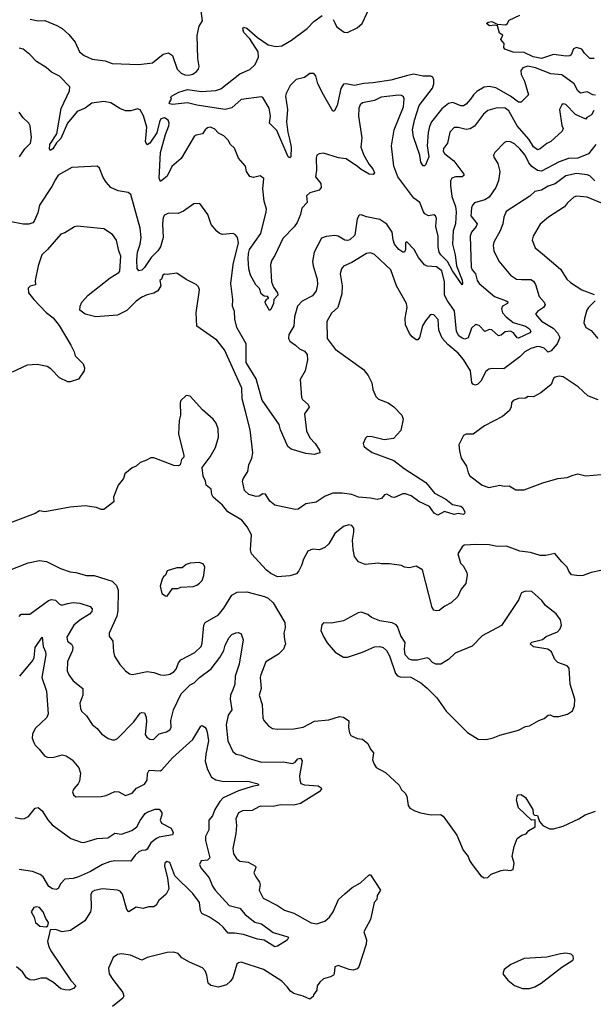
# Model space of a CAD drawing. Extents: x 2087054 to 2277909, y 548907 to 753496.
# Tile 351 of 444: x 2200129 to 2204390, y 704228 to 711543. Entities that reach past the tile are written whole.
import ezdxf

# ---------------------------------------------------------------- set-up
doc = ezdxf.new("R2010")
doc.units = 0

msp = doc.modelspace()

# ---------------------------------------------------------------- linework, layer by layer
at = {"layer": '0CON20XD'}
for points in [[(2200634.7, 711264.7), (2200668.2, 711248.2), (2200765, 711236.1), (2200815, 711218.2), (2201015, 711209.5), (2201115, 711221.9), (2201195, 711287.8), (2201235, 711296.7), (2201265, 711276.2), (2201298.6, 711175), (2201328, 711145), (2201355, 711133.6), (2201385, 711131.5), (2201415, 711139.2), (2201442.7, 711157.3), (2201456.7, 711175), (2201461.2, 711195), (2201453.1, 711255), (2201448, 711425), (2201461.2, 711495), (2201486.7, 711535), (2201474.5, 711625)], [(2202457.5, 711545), (2202469.2, 711519.2), (2202482.7, 711492.7), (2202503.7, 711473.6), (2202539.5, 711449.5), (2202565, 711446.5), (2202635, 711482.5), (2202673.3, 711515), (2202723.7, 711626.3)], [(2200205.9, 711545.9), (2200265, 711533.8), (2200316.1, 711536.1), (2200405, 711500), (2200445, 711476.2), (2200495, 711433.8), (2200540, 711375), (2200574.4, 711305), (2200607.3, 711277.3), (2200634.7, 711264.7)], [(2204405, 710982.1), (2204385, 710984.7), (2204345, 711006.5), (2204295, 710996.8), (2204275.8, 711015), (2204247.5, 711065), (2204155, 711131.8), (2204075, 711140.3), (2203960, 711185), (2203903.2, 711196.8), (2203865, 711185.4), (2203851.1, 711165), (2203853.9, 711135), (2203878.2, 711085), (2203908, 710985), (2203855, 710929.2), (2203835, 710930), (2203775, 710975.4), (2203665.2, 711035.2), (2203615, 711046.5), (2203579.1, 711040.9), (2203525, 711008.7), (2203498.9, 710985), (2203476.8, 710953.2), (2203445, 710915.6), (2203425, 710903.3), (2203405, 710902.5), (2203346.4, 710926.4), (2203315, 710919.1), (2203265, 710881.1), (2203188.7, 710785), (2203171.9, 710748.1), (2203162.6, 710705), (2203155.7, 710605.7), (2203167.5, 710525), (2203142, 710465), (2203135, 710456.2), (2203125, 710456), (2203107.8, 710485), (2203101.8, 710535), (2203053.4, 710673.4), (2203046, 710725), (2203060.3, 710795), (2203095, 710904.3), (2203194.6, 711035), (2203204.7, 711065), (2203205.9, 711095), (2203197.5, 711115), (2203183.8, 711123.8), (2203125, 711121.9), (2203055, 711137.9), (2203003.3, 711126.7), (2202885, 711094.2), (2202755, 711072.9), (2202685, 711067.6), (2202615, 711054.2), (2202555, 711066), (2202535, 711063.3), (2202515, 711031.2), (2202486.5, 710905), (2202465, 710862.5), (2202455, 710862.5), (2202385, 710984.3), (2202344.6, 711065), (2202328.9, 711125), (2202315, 711142.9), (2202285, 711143.5), (2202245, 711113.3), (2202181.7, 711098.3), (2202136.9, 711053.1), (2202107.3, 710995), (2202103.1, 710975), (2202117.3, 710875), (2202110, 710785), (2202120, 710705), (2202134.2, 710655.8), (2202144.3, 710595), (2202143.8, 710525), (2202135, 710516.2), (2202123.3, 710525), (2202039, 710719), (2201985.6, 710775), (2201991.6, 710825), (2201982.3, 710885), (2201935.5, 710965.5), (2201925, 710970.8), (2201775, 710948.6), (2201705, 710888.9), (2201655, 710875.3), (2201445, 710908.8), (2201375, 710925.8), (2201265, 710912.5), (2201245, 710917.5), (2201240, 710925), (2201257, 710953), (2201252.5, 710965), (2201257.5, 710975), (2201310, 711005), (2201375.9, 711024.1), (2201479.8, 711010.2), (2201585, 711016.6), (2201622, 711028), (2201765, 711141.5), (2201837.4, 711172.6), (2201879.2, 711210.8), (2201902, 711265), (2201899.7, 711305), (2201839.3, 711399.3), (2201795, 711448.6), (2201785.6, 711475), (2201792.5, 711487.5), (2201815, 711480), (2201895, 711409.4), (2201975, 711356), (2202035, 711342.9), (2202075, 711349.2), (2202148.5, 711391.5), (2202263.6, 711476.4), (2202315, 711529.4), (2202376.1, 711573.9)], [(2204395, 711254.7), (2204364, 711255), (2204323.3, 711295), (2204305, 711323.3), (2204265, 711336.2), (2204243.3, 711325), (2204225, 711282.5), (2204215, 711274), (2204188.1, 711271.9), (2204095, 711283.5), (2204004.6, 711255.4), (2203943.1, 711266.9), (2203875, 711298.8), (2203795, 711301.4), (2203733.3, 711323.3), (2203726.2, 711335), (2203726.7, 711365), (2203702.5, 711395), (2203717, 711427), (2203691.7, 711441.7), (2203678.3, 711498.3), (2203655, 711502.5), (2203618.3, 711498.3), (2203597.5, 711515), (2203607.5, 711525), (2203635, 711528.8), (2203675, 711510), (2203736.4, 711503.6), (2203749.3, 711510.7), (2203765, 711540), (2203845, 711576.9)], [(2204392.8, 710867.2), (2204377.1, 710835), (2204342.2, 710815), (2204335, 710802.5), (2204257.1, 710837.1), (2204185, 710912.9), (2204165, 710917.5), (2204155, 710910.8), (2204138.1, 710875), (2204155, 710756.7), (2204165.6, 710735), (2204158, 710715), (2204075, 710637.1), (2204045, 710622.9), (2203995, 710582.2), (2203975, 710575.5), (2203945, 710597.9), (2203910.6, 710655), (2203824.7, 710755), (2203763.3, 710865), (2203735, 710885.9), (2203675, 710888.2), (2203605, 710869.2), (2203575, 710840), (2203508.4, 710751.6), (2203475, 710731.1), (2203445, 710726.5), (2203385, 710742.2), (2203355, 710740.6), (2203325, 710706.7), (2203305.8, 710625), (2203277.5, 710585), (2203274.3, 710565), (2203285, 710548), (2203352.7, 710495), (2203428, 710395), (2203428, 710385), (2203415, 710374.4), (2203365, 710374.5), (2203340, 710365), (2203329.4, 710345), (2203329.8, 710309.8), (2203338.2, 710228.2), (2203365.5, 710155.5), (2203371.9, 710115), (2203365.8, 710025), (2203347.5, 709975), (2203344.2, 709875), (2203362.9, 709795), (2203373.2, 709715), (2203415, 709606.7), (2203419.2, 709585), (2203415, 709573.3), (2203345, 709676.7), (2203306.9, 709746.9), (2203257.1, 709795), (2203245.3, 709815.3), (2203238, 709855), (2203236.5, 709935), (2203220.4, 710005), (2203225.4, 710065), (2203218.6, 710085), (2203205, 710092.5), (2203165, 710086.2), (2203139.1, 710099.1), (2203127.5, 710115), (2203102, 710185), (2203057.3, 710217.3), (2202983.1, 710315), (2202938.5, 710375), (2202907.8, 710455), (2202890.4, 710605), (2202911.2, 710725), (2202980, 710895), (2202984.4, 710954.4), (2202979.1, 710969.1), (2202965, 710980), (2202943, 710983), (2202815, 710966.7), (2202765, 710943.1), (2202675.4, 710924.6), (2202659.1, 710910.9), (2202648.8, 710885), (2202646.4, 710825), (2202671.5, 710665), (2202664.1, 710595), (2202685.3, 710535.3), (2202725, 710468), (2202752, 710435), (2202763.8, 710405), (2202755, 710392), (2202725, 710395.8), (2202665, 710429.4), (2202637.5, 710452.5), (2202555, 710510), (2202497.3, 710517.3), (2202385, 710550), (2202352.7, 710547.3), (2202336.2, 710535), (2202331.9, 710515), (2202334.7, 710425.3), (2202325.5, 710375.5), (2202366, 710325), (2202368, 710295), (2202354.4, 710275.6), (2202285, 710255.8), (2202260, 710235), (2202264.2, 710185), (2202225, 710143.3), (2202215.6, 710095), (2202189.6, 710035), (2202166.7, 710003.3), (2202083.3, 709916.7), (2202025, 709792), (2202001.1, 709755), (2201992.2, 709725), (2201998.8, 709595), (2202013.8, 709555), (2202042.7, 709512.7), (2202046, 709495), (2202016, 709465), (2202014, 709435), (2201995, 709390), (2201985, 709382.5), (2201954, 709435), (2201952.9, 709447.1), (2201963.9, 709466.1), (2201980, 709475), (2201970, 709485), (2201945, 709488.8), (2201922, 709505), (2201911.2, 709545), (2201882.7, 709572.7), (2201844.4, 709645), (2201830.9, 709690.9), (2201826.5, 709765), (2201827.5, 709805), (2201836.4, 709835), (2201921.3, 709955), (2201960.6, 710115), (2201962.4, 710135), (2201944.2, 710194.2), (2201933.9, 710285), (2201943.4, 710363.4), (2201915, 710382.5), (2201865, 710370), (2201838.8, 710378.8), (2201813.3, 710415), (2201806.7, 710455), (2201753.3, 710515), (2201725, 710588.8), (2201695.5, 710615.5), (2201677, 710647), (2201645, 710679.2), (2201605, 710700.8), (2201575, 710732), (2201545, 710744), (2201525, 710740), (2201506.2, 710725), (2201485.8, 710694.2), (2201440, 710685), (2201424.2, 710675), (2201328.3, 710511.7), (2201258.9, 710451.1), (2201225, 710381.2), (2201175, 710340), (2201164.5, 710364.5), (2201174.7, 710555), (2201210.8, 710689.2), (2201237.3, 710755), (2201239.5, 710775), (2201232.9, 710795), (2201205, 710814.2), (2201178, 710805), (2201166.9, 710785), (2201146.7, 710703.3), (2201095, 710625.7), (2201075, 710612), (2201062.9, 710635), (2201074.1, 710745), (2201049.5, 710829.5), (2201025, 710873.8), (2201005, 710880), (2200953.4, 710866.6), (2200915, 710865.6), (2200872.6, 710882.6), (2200806, 710926), (2200755, 710933.8), (2200665, 710921.9), (2200615, 710884.3), (2200555, 710860), (2200484, 710775), (2200435, 710660), (2200402, 710628), (2200375, 710584.4), (2200355, 710570), (2200350.6, 710580.6), (2200354, 710615), (2200404.3, 710695.7), (2200436.8, 710883.2), (2200499.6, 711015), (2200501.1, 711045), (2200425, 711124.3), (2200365, 711152.5), (2200325, 711187.3), (2200252.9, 711232.9), (2200205, 711284.3), (2200155, 711324.4), (2200125, 711331.9)], [(2200127.8, 710525), (2200167.3, 710582.7), (2200208.9, 710625), (2200217.8, 710667.8), (2200206, 710755), (2200196.7, 710775), (2200155, 710812.5), (2200125.9, 710855.9)], [(2204408.1, 710615), (2204355, 710546), (2204275.3, 710514.7), (2204205, 710510.9), (2204135, 710486.5), (2204005, 710418.2), (2203975, 710422.6), (2203932.9, 710452.9), (2203910.2, 710480.2), (2203883.1, 710535), (2203845, 710582.7), (2203805, 710619.5), (2203775, 710635.5), (2203745, 710638.6), (2203730.3, 710629.7), (2203658.8, 710555), (2203648.8, 710535), (2203651.2, 710521.2)], [(2203651.2, 710521.2), (2203679.4, 710475), (2203695.6, 710415), (2203685.6, 710345), (2203666.5, 710295), (2203615, 710223.1), (2203585, 710205.5), (2203508.3, 710181.7), (2203491.9, 710165), (2203484.4, 710145), (2203478.8, 710085), (2203527.9, 710025), (2203519.6, 710005), (2203485.6, 709965), (2203474.5, 709935), (2203482.1, 709705), (2203489.1, 709685), (2203514.2, 709654.2), (2203526.7, 709605), (2203542.9, 709582.9), (2203655, 709485.3), (2203743.3, 709455), (2203755.6, 709445.6), (2203753.3, 709435), (2203715, 709415.5), (2203706.8, 709395), (2203716.2, 709365), (2203742.1, 709335), (2203794, 709294), (2203885, 709264.6), (2203916.4, 709245), (2203925.4, 709225), (2203918.1, 709215), (2203835, 709176.7), (2203825, 709180), (2203795.9, 709215.9), (2203775, 709229.6), (2203735.5, 709224.5), (2203705, 709199.1), (2203685, 709194.5), (2203635, 709239.1), (2203615, 709241.1), (2203585, 709226.2), (2203541.7, 709271.7), (2203515, 709276.9), (2203485, 709251.4), (2203459.9, 709180.1), (2203435, 709170), (2203415, 709176.8), (2203391.8, 709195), (2203373.4, 709225), (2203358.6, 709378.6), (2203305.6, 709455), (2203285.6, 709495), (2203285.4, 709595), (2203265, 709676.2), (2203225, 709706.6), (2203155, 709711.9), (2203135, 709722.5), (2203090.8, 709775), (2203059.2, 709835), (2203005, 709893.3), (2202994, 709885), (2202995.8, 709835), (2202986.7, 709815), (2202975, 709815.8), (2202944.4, 709835), (2202914.1, 709874.1), (2202902.2, 709907.8), (2202894.7, 709965), (2202855, 710024.4), (2202805, 710058.6), (2202705, 710077.1), (2202665, 710094), (2202650.3, 710089.7), (2202636.6, 710063.4), (2202617.2, 709942.8), (2202582.1, 709907.9), (2202565, 709902.9), (2202545, 709905.6), (2202495, 709933.3), (2202469.4, 709939.4), (2202405, 709932.5), (2202370.8, 709919.2), (2202316.5, 709815), (2202304.4, 709745), (2202307.8, 709715), (2202338.8, 709615), (2202340, 709575), (2202332.2, 709527.8), (2202305, 709492.2), (2202227.3, 709452.7), (2202193.6, 709415), (2202170.4, 709335), (2202164.6, 709265), (2202127.9, 709205), (2202124.6, 709174.6), (2202135, 709153.1), (2202178.6, 709125), (2202207.6, 709097.6), (2202245, 709080.8), (2202264, 709055), (2202266.7, 709015), (2202248.8, 708935), (2202211.2, 708868.8), (2202222.5, 708735), (2202230.3, 708720.3), (2202271.2, 708685), (2202280, 708665), (2202244, 708615), (2202259.2, 708489.2), (2202283.8, 708435), (2202323, 708393), (2202356.7, 708345), (2202357.5, 708325), (2202317.4, 708312.6), (2202255, 708319.2), (2202145, 708351.4), (2202120.6, 708370.6), (2202066, 708495), (2202057.5, 708535), (2201930.4, 708715), (2201885.3, 708875.3), (2201810.7, 708995), (2201811.8, 709135), (2201741.8, 709255), (2201727.4, 709317.4), (2201724.5, 709375), (2201708.9, 709415), (2201711.8, 709465), (2201698, 709582), (2201713.4, 709725), (2201755.4, 709885), (2201745.7, 709925), (2201730.8, 709945), (2201715, 709954.4), (2201635, 709948), (2201614.3, 709954.3), (2201592.2, 709972.2), (2201551.7, 710021.7), (2201526, 710095), (2201466.2, 710176.2), (2201422.5, 710175), (2201345, 710120.8), (2201305, 710102.5), (2201235, 710106.2), (2201205, 710090), (2201195, 710072.5), (2201189.1, 710025), (2201195.5, 709925), (2201174.5, 709855), (2201155.3, 709824.7), (2201105.5, 709775), (2201055, 709701.9), (2201035, 709682.9), (2201015, 709676), (2201000.6, 709695), (2200998.9, 709758.9), (2201003.7, 709815), (2201022.8, 709875), (2201030.5, 709925), (2201024.8, 709994.8), (2200954.4, 710245), (2200935, 710258.2), (2200861.3, 710271.3), (2200807.1, 710297.1), (2200771.2, 710335), (2200749.3, 710369.3), (2200720.7, 710440.7), (2200705, 710453.3), (2200516.1, 710443.9), (2200415, 710387.1), (2200395, 710356.2), (2200366.7, 710303.3), (2200275.5, 710164.5), (2200263.4, 710106.6), (2200236.9, 710045), (2200226.2, 710033.8), (2200197.2, 710022.8), (2200155, 710022.5), (2200052.8, 710042.8)], [(2204401.8, 710345), (2204365, 710382.3), (2204345, 710390.9), (2204265, 710401.1), (2204185, 710383.1), (2204107.2, 710322.8), (2204054.8, 710305.2), (2204005, 710277.1), (2203954.5, 710265.5), (2203918, 710232), (2203741.4, 710118.6), (2203725.6, 710075), (2203718.6, 710025), (2203697.2, 709972.8), (2203650.2, 709889.8), (2203646.2, 709865), (2203650.5, 709825), (2203687.9, 709747.9), (2203775, 709644), (2203820, 709615), (2203856.9, 709613.1), (2203925, 709611.8), (2203945, 709599.4), (2203960.4, 709575), (2203988.6, 709485), (2204025.8, 709445), (2204031.4, 709425), (2204020.8, 709405), (2203974.3, 709375), (2203961.1, 709355), (2204005, 709302), (2204091.7, 709251.7), (2204124.6, 709215), (2204140.9, 709180.9), (2204121.4, 709135), (2204076.4, 709083.6), (2204055, 709073.4), (2204025, 709101.2), (2203995, 709112.7), (2203975, 709113.8), (2203925, 709100), (2203882.2, 709075), (2203845, 709036.7), (2203725, 708948.5), (2203638.8, 708951.2), (2203614.1, 708945.9), (2203591.4, 708928.6), (2203555, 708857.5), (2203531.2, 708835), (2203515, 708828), (2203495, 708833.8), (2203487.4, 708847.4), (2203478.5, 708935), (2203425, 709018.6), (2203386.7, 709065), (2203309, 709129), (2203267.3, 709177.3), (2203243.5, 709235), (2203237.8, 709315), (2203205, 709348.8), (2203185, 709352), (2203175, 709346.2), (2203143.3, 709305), (2203121.4, 709268.6), (2203098, 709182), (2203087.5, 709165), (2203075, 709163.3), (2203045, 709186.2), (2203025, 709212), (2202994.6, 709275), (2202992.4, 709325), (2203008.2, 709405), (2203002.7, 709435), (2202927.9, 709565), (2202885.4, 709685.4), (2202765, 709797.5), (2202735, 709810), (2202705, 709804.4), (2202595, 709737.9), (2202535, 709711.1), (2202519.5, 709690.5), (2202510.5, 709655), (2202524.4, 709565), (2202522.2, 709505), (2202491.9, 709405), (2202445, 709362), (2202410.7, 709299.3), (2202413.5, 709173.5), (2202473.3, 709095), (2202683.2, 708943.2), (2202718.3, 708898.3), (2202744, 708844), (2202752.9, 708795), (2202775, 708742), (2202795, 708724.4), (2202866.9, 708696.9), (2202907.4, 708667.4), (2202968, 708605), (2202978, 708575), (2202959.5, 708490.5), (2202905, 708430), (2202835, 708420.5), (2202746, 708444), (2202710, 708445), (2202696.4, 708433.6), (2202681.2, 708395), (2202686.2, 708375), (2202705, 708356), (2202748.3, 708328.3), (2202908.4, 708268.4), (2202985, 708209.5), (2203145.6, 708105), (2203209.2, 708025), (2203295, 707979.4), (2203345, 707940), (2203405, 707929.4), (2203420.6, 707915), (2203434.2, 707885), (2203434, 707875), (2203425, 707866), (2203385, 707874.4), (2203355, 707866.7), (2203285, 707889.2), (2203235, 707861.2), (2203207.3, 707877.3), (2203173.3, 707925), (2203092.6, 707962.6), (2203036.2, 708005), (2202995, 708020.5), (2202975, 708019.5), (2202913, 707993), (2202895.7, 707995.7), (2202855, 708018), (2202838.3, 708011.7), (2202815.8, 707985), (2202785, 707977.1), (2202735, 707988.6), (2202645, 707994.6), (2202595, 708014.7), (2202525.3, 708025.3), (2202455, 708025.4), (2202398.1, 708001.9), (2202331.2, 707958.8), (2202255, 707944.6), (2202196.7, 707905), (2202175, 707902.5), (2202025, 707935.6), (2201987.5, 707965), (2201955, 708018), (2201935, 708019.2), (2201906.6, 708003.4), (2201885, 708000), (2201831.2, 708015), (2201800, 708045), (2201784.2, 708115), (2201788.7, 708131.3), (2201824.4, 708185), (2201830.6, 708235), (2201853.1, 708285), (2201860, 708325), (2201840.5, 708495), (2201805, 708632.5), (2201780.8, 708725), (2201778.2, 708805), (2201649.4, 709089.4), (2201592.8, 709162.8), (2201443.8, 709265), (2201438.8, 709365), (2201464, 709535), (2201456.9, 709556.9), (2201438.8, 709575), (2201365, 709611.9), (2201295, 709660), (2201225, 709650), (2201205, 709652.5), (2201192.5, 709645), (2201182.5, 709615), (2201170, 709605), (2201176.2, 709565), (2201155, 709527.5), (2201125, 709510), (2201075, 709498.8), (2201035, 709480.8), (2200995, 709450.6), (2200925, 709381.5), (2200855, 709347.9), (2200695, 709334.2), (2200615, 709354), (2200576.7, 709385), (2200578.8, 709415), (2200590, 709445), (2200636.7, 709495), (2200802, 709625), (2200865, 709663.5), (2200872.2, 709675), (2200881.1, 709785), (2200865.5, 709825.5), (2200848.6, 709905), (2200817.4, 709947.4), (2200755, 709988), (2200555, 710008.8), (2200535, 710003.3), (2200465, 709960), (2200435, 709950), (2200336, 709835), (2200294.2, 709795), (2200265.8, 709715), (2200243.8, 709603.8), (2200246.2, 709573.8), (2200207.5, 709562.5), (2200193, 709547), (2200193.9, 709513.9), (2200233, 709463), (2200325, 709368), (2200376.6, 709326.6), (2200421.7, 709271.7), (2200510, 709125), (2200534.3, 709075), (2200541.1, 709045), (2200601.4, 708985), (2200609.2, 708955), (2200607.3, 708932.7), (2200565, 708872.5), (2200505, 708852.5), (2200487, 708853), (2200425, 708882.7), (2200359.4, 708949.4), (2200334, 708965), (2200258.5, 708981.5), (2200185, 708977.1), (2200073.3, 708925)], [(2204475, 710169.1), (2204345, 710224.5), (2204265, 710232.5), (2204245, 710223.1), (2204198.3, 710181.7), (2204175, 710151.4), (2204056, 710075), (2203995, 710023.8), (2203943.8, 709935), (2203936.7, 709905), (2203958.3, 709848.3), (2204013.1, 709803.1), (2204145, 709688.8), (2204192, 709615), (2204219.7, 709589.7), (2204305.5, 709535.5), (2204395, 709500.8)], [(2204402.5, 709455), (2204354, 709405), (2204342.5, 709385), (2204323.9, 709323.9), (2204320.5, 709290.5), (2204333.3, 709255), (2204373.4, 709233.4), (2204424, 709175)], [(2204425, 708718.9), (2204349, 708749), (2204277.1, 708815), (2204165, 708888.6), (2204135, 708894.2), (2204107.5, 708887.5), (2204093.9, 708876.1), (2204076.9, 708833.1), (2204000.5, 708769.5), (2203945, 708741.2), (2203905, 708743.3), (2203885, 708730), (2203835, 708727.5), (2203795, 708712.5), (2203782.5, 708695), (2203780, 708665), (2203764.1, 708635.9), (2203715.8, 708594.2), (2203582.5, 708525), (2203497.7, 708462.3), (2203445, 708463.8), (2203425, 708453.8), (2203392, 708385), (2203395, 708340), (2203408, 708285), (2203448, 708225), (2203460, 708175), (2203473.3, 708153.3), (2203564.5, 708084.5), (2203613, 708067), (2203695, 708083.3), (2203727, 708077), (2203765, 708080), (2203815, 708050), (2203875, 708050), (2204015, 708102.5), (2204125, 708134), (2204195, 708142.5), (2204240.3, 708159.7), (2204275, 708167.5), (2204335, 708152.7), (2204505, 708169.1)], [(2204445, 707450), (2204373.6, 707436.4), (2204313.3, 707413.3), (2204285, 707410), (2204228.3, 707418.3), (2204206.7, 707445), (2204196.7, 707475), (2204156.7, 707515), (2204105, 707577.5), (2204037, 707563), (2203995, 707561.5), (2203923, 707583), (2203843.1, 707593.1), (2203745, 707631.5), (2203675, 707628.1), (2203615, 707641.9), (2203525, 707644.4), (2203431.2, 707638.8), (2203415, 707627.5), (2203383.3, 707575), (2203403.3, 707505), (2203424, 707484), (2203450, 707435), (2203452.5, 707415), (2203443.8, 707355), (2203409.1, 707310.9), (2203382.9, 707257.1), (2203335, 707210), (2203287.5, 707185), (2203245, 707153.3), (2203225, 707150), (2203205, 707156.7), (2203192, 707175), (2203120, 707455), (2203075, 707483.3), (2203025, 707471.2), (2202986.4, 707476.4), (2202965, 707487.5), (2202875, 707498.8), (2202815, 707498.8), (2202795, 707506), (2202695, 707495.8), (2202645, 707514.2), (2202616, 707555), (2202605.6, 707605.6), (2202600, 707675), (2202611.9, 707735), (2202610.8, 707765), (2202595.8, 707785.8), (2202575, 707788.8), (2202533.1, 707776.9), (2202468.8, 707725), (2202425, 707647.5), (2202395, 707622.5), (2202356.4, 707603.6), (2202305, 707609.2), (2202268.8, 707595), (2202236.2, 707535), (2202222.7, 707487.3), (2202202.7, 707447.3), (2202184.4, 707425.6), (2202135, 707411.1), (2202045, 707403.6), (2201995, 707427.3), (2201963, 707453), (2201851.5, 707575), (2201842.7, 707605), (2201850.8, 707715), (2201818.6, 707775), (2201778.8, 707825), (2201675.5, 707885.5), (2201636, 707935), (2201566.2, 707995), (2201556, 708015), (2201552, 708055), (2201513.8, 708085), (2201508.8, 708115), (2201490.9, 708150.9), (2201483.8, 708215), (2201544, 708295), (2201584.3, 708365), (2201605, 708440), (2201602.1, 708502.1), (2201588, 708545), (2201566.2, 708575), (2201486.7, 708645), (2201396.1, 708746.1), (2201365, 708750), (2201327, 708713), (2201320, 708695), (2201323.3, 708605), (2201313.8, 708565), (2201309.2, 708465), (2201347.5, 708305), (2201347, 708293), (2201330, 708275), (2201320, 708235), (2201305, 708227.5), (2201275, 708230), (2201125, 708286.7), (2201103.6, 708286.4), (2201065, 708267.5), (2201025, 708253.3), (2200995, 708226.2), (2200965, 708213.3), (2200910.7, 708169.3), (2200901.2, 708135), (2200860, 708085), (2200826.7, 707995), (2200829.2, 707960.8), (2200755, 707902.5), (2200735, 707903.3), (2200699.2, 707919.2), (2200615, 707930.8), (2200505, 707920.8), (2200315, 707887.1), (2200275, 707893.8), (2200245, 707874), (2200041.7, 707798.3)], [(2200041.3, 707448.7), (2200193, 707507), (2200275, 707524.3), (2200327, 707517), (2200432.5, 707465), (2200505, 707440.8), (2200546.8, 707436.8), (2200625, 707414.4), (2200683, 707413), (2200815, 707370), (2200848.1, 707338.1), (2200860.4, 707305), (2200858, 707152), (2200849.8, 707110.2), (2200793.1, 706985), (2200792.9, 706962.9), (2200820, 706925), (2200825.5, 706845.5), (2200833.4, 706813.4), (2200871.7, 706751.7), (2200915, 706705.8), (2200945, 706684), (2200965, 706677.5), (2200992, 706682)], [(2201225, 707260), (2201265, 707317.5), (2201303, 707317), (2201325, 707327.5), (2201418.3, 707331.7), (2201445, 707341.2), (2201465, 707356.7), (2201483.6, 707376.4), (2201496.1, 707413.9), (2201503.3, 707475), (2201495, 707497.5), (2201465, 707510), (2201394.1, 707505.9), (2201365, 707496.2), (2201335, 707470), (2201295, 707471.2), (2201225, 707447.5), (2201212.5, 707415), (2201197, 707403), (2201187.5, 707385), (2201173.3, 707335), (2201185, 707280), (2201211.7, 707261.7), (2201225, 707260)], [(2200125, 707107.5), (2200140, 707125), (2200205, 707125.6), (2200342.4, 707227.6), (2200364.5, 707235.5), (2200395, 707228.9), (2200425, 707201.4), (2200443, 707193), (2200484, 707206), (2200525, 707213.6), (2200575, 707207.1), (2200653.3, 707183.3), (2200667.1, 707165), (2200663.9, 707145), (2200648.5, 707125), (2200575, 707081.8), (2200530.9, 707045), (2200478, 706955), (2200484, 706925), (2200512.7, 706902.7), (2200524.1, 706884.1), (2200521.4, 706855), (2200484.4, 706775), (2200481.9, 706705), (2200494.6, 706674.6), (2200525, 706630.8), (2200596.9, 706575), (2200597.8, 706525), (2200576, 706465), (2200580, 706425), (2200588.8, 706405), (2200625, 706370), (2200666.6, 706306.6), (2200705.4, 706275.4), (2200737.4, 706237.4), (2200785, 706202), (2200818.3, 706191.7), (2200835, 706192), (2200855, 706202.5), (2200976, 706325), (2201025, 706390), (2201035, 706396.7), (2201055, 706393.3), (2201069.3, 706360.7), (2201071.7, 706328.3), (2201061.7, 706231.7), (2201072.3, 706212.3), (2201095, 706196.7), (2201123.9, 706196.1), (2201165, 706238), (2201218.3, 706251.7), (2201244.4, 706265.6), (2201254.3, 706285), (2201251.5, 706335), (2201270.7, 706415), (2201327.8, 706535), (2201395, 706600), (2201425, 706615.6), (2201465.6, 706655), (2201550.1, 706719.9), (2201616.2, 706803.8), (2201644.7, 706855), (2201655.5, 706895), (2201685, 706953.3), (2201705.7, 706974.3), (2201735, 706987.5), (2201755, 706989.2), (2201775, 706978.8), (2201787.8, 706935), (2201758.5, 706755), (2201730.6, 706665), (2201726.5, 706605), (2201712.5, 706565), (2201695.3, 706524.7), (2201691.2, 706495), (2201704.4, 706415), (2201676.4, 706375), (2201661.8, 706305), (2201675.8, 706184.2), (2201711.2, 706105), (2201736.8, 706086.8), (2201775, 706079.5), (2201825, 706055.5), (2201925, 706027.3), (2202085, 706029.6), (2202155, 706017.5), (2202175, 706026.9), (2202195, 706050.6), (2202215.9, 706055.9), (2202226.9, 706036.9), (2202207.5, 705925), (2202208.8, 705895), (2202217.7, 705867.7), (2202245, 705857.1), (2202345, 705850), (2202368, 705835), (2202370, 705825), (2202354, 705805), (2202215, 705718.4), (2202165, 705706.1), (2202065, 705708.8), (2202012.2, 705697.7)], [(2200992, 706682), (2201075, 706698.9), (2201125, 706692.9), (2201175, 706674.3), (2201205, 706671.9), (2201245, 706681.4), (2201275, 706697.5), (2201291.4, 706718.6), (2201309.4, 706765), (2201325, 706787.1), (2201429.8, 706840.2), (2201475.8, 706885), (2201485, 706910), (2201496.7, 707043.3), (2201506, 707064), (2201605, 707121.5), (2201645, 707170.5), (2201704, 707266), (2201745, 707289.5), (2201815, 707290.8), (2201947, 707257), (2201975, 707245.5), (2202010.8, 707210.9), (2202099.6, 707065), (2202101.5, 707025), (2202090.4, 706985), (2202097, 706937), (2202104.4, 706905), (2202088.5, 706865), (2202050.8, 706829.2), (2201957.6, 706772.4), (2201919.2, 706675), (2201915.7, 706655), (2201922.2, 706575), (2201907.5, 706525), (2201929.4, 706455), (2201936.2, 706355), (2201943.3, 706335), (2201976, 706296), (2202007.7, 706277.7), (2202045, 706270.8), (2202165, 706274.2), (2202235, 706287.5), (2202318, 706332), (2202425, 706341.9), (2202505, 706366.2), (2202535, 706360), (2202575, 706332.5), (2202572.5, 706285), (2202579.2, 706245), (2202588.8, 706225), (2202635, 706202.5), (2202675, 706198.6), (2202715, 706166), (2202734, 706124), (2202755.8, 706095), (2202749.2, 706045), (2202761.7, 706011.7), (2202775.7, 705985.7), (2202845, 705950.6), (2202948, 705855), (2202965, 705820), (2202993.3, 705795), (2203003.8, 705775), (2203013.3, 705705), (2203027.5, 705685), (2203065, 705663.8), (2203105, 705651.2), (2203186.1, 705636.1), (2203255, 705636.7), (2203274.2, 705624.2), (2203376.7, 705485), (2203422.3, 705372.3), (2203460, 705325), (2203470, 705295), (2203490, 705265), (2203555, 705182.5), (2203578.3, 705168.3), (2203605, 705170)], [(2203595, 706193.8), (2203645, 706206.2), (2203695, 706228), (2203835, 706264), (2203885, 706291.2), (2203915, 706296.7), (2203985, 706336), (2204025, 706350), (2204055, 706376.2), (2204068.3, 706378.3), (2204095, 706366.7), (2204133, 706367), (2204197.7, 706382.3), (2204235, 706407.5), (2204248.8, 706445), (2204253.3, 706495), (2204217, 706607), (2204210, 706725), (2204195, 706742.5), (2204127, 706767), (2204105, 706790), (2204080, 706845), (2204052.5, 706865), (2203945, 706882.5), (2203920, 706905), (2203933, 706917), (2204011.7, 706938.3), (2204040.3, 706959.7), (2204124.1, 706995.9), (2204142.3, 707017.7), (2204153.8, 707045), (2204145.8, 707085), (2204115, 707128), (2204035, 707190), (2204008, 707228), (2203932.5, 707295), (2203885, 707296.7), (2203857.5, 707285), (2203849.3, 707269.3), (2203836, 707235), (2203707.7, 707042.3), (2203565, 706966.2), (2203490.5, 706889.5), (2203364.3, 706835.7), (2203315, 706790), (2203256.4, 706753.6), (2203220, 706755), (2203195, 706767.5), (2203170, 706795), (2203155, 706802.5), (2203085, 706783.3), (2203045, 706783.3), (2203021.7, 706791.7), (2202993.3, 706825), (2202986.7, 706865), (2202992, 706915), (2202959.2, 706965), (2202936, 707035), (2202925.7, 707045.7), (2202895, 707062.5), (2202805, 707076.2), (2202742.3, 707102.3), (2202713.9, 707123.9), (2202665, 707141.2), (2202643, 707137), (2202534.2, 707075.8), (2202445, 707060), (2202385, 707062.5), (2202373.6, 707046.4), (2202365.8, 707005), (2202386.9, 706955), (2202413.8, 706913.8), (2202473.3, 706843.3), (2202535, 706806.9), (2202565, 706807.1), (2202594.5, 706815.5), (2202675, 706843.1), (2202765, 706884), (2202805, 706886.2), (2202828.8, 706878.8), (2202853.8, 706855), (2202877, 706817), (2202920, 706685), (2202935, 706667.5), (2202955, 706661.2), (2203035, 706658), (2203107.5, 706615), (2203155.9, 706575.9), (2203226.7, 706505), (2203297.5, 706405), (2203455, 706246.2), (2203535, 706196.7), (2203595, 706193.8)], [(2200128.8, 706665), (2200227.6, 706782.4), (2200236.8, 706805), (2200245, 706878), (2200296.2, 706956.2), (2200303.6, 706885), (2200321.2, 706845), (2200323.9, 706823.9), (2200294.5, 706655), (2200327.8, 706555), (2200340, 706385), (2200330.5, 706359.5), (2200245, 706275.7), (2200223.5, 706235), (2200221.9, 706205), (2200235, 706172.5), (2200245, 706153.3), (2200273.6, 706123.6), (2200313.6, 706073.6), (2200333.6, 706063.6), (2200375, 706060), (2200445, 706082), (2200475, 706072.9), (2200518, 706045), (2200568.8, 705985), (2200580.8, 705945), (2200573.8, 705885), (2200563.8, 705865), (2200531.2, 705828.8), (2200521.2, 705805), (2200527.5, 705785), (2200545, 705770), (2200735, 705770.8), (2200770.9, 705779.1), (2200835, 705809.2), (2200865.8, 705805.8), (2200915, 705778.8), (2200965, 705795.8), (2200996.2, 705833.8), (2201055, 705864), (2201075, 705893.3), (2201078.5, 705941.5), (2201091.7, 705968.3), (2201175, 705963.3), (2201185, 705968.6), (2201265, 706058.1), (2201415.3, 706194.7), (2201475, 706293.3), (2201485, 706300), (2201505, 706286.2), (2201515, 706273.3), (2201520.3, 706249.7), (2201532, 706185), (2201511.5, 706085), (2201507.7, 706035), (2201525, 705971.2), (2201554.7, 705914.7), (2201585.4, 705895.4), (2201645, 705882.5), (2201824.4, 705884.4), (2201900, 705865), (2201906, 705855), (2201855, 705846.2), (2201755, 705813), (2201639.5, 705760.5), (2201614.5, 705735), (2201579.4, 705675), (2201562.1, 705627.9), (2201534.3, 705595.7), (2201532.9, 705525), (2201510, 705475), (2201508.1, 705445), (2201541.8, 705315), (2201525, 705298.8), (2201476.1, 705293.9), (2201464.7, 705265.3), (2201475, 705242.5), (2201536.3, 705166.3), (2201561.2, 705105), (2201580.3, 705075), (2201685, 704962.1), (2201765, 704941.1), (2201804.5, 704895), (2201875, 704838.9), (2201925, 704826.5), (2202010.5, 704760.5), (2202120, 704730), (2202126, 704725), (2202116, 704705), (2202045, 704658.9), (2202025, 704654.5), (2201945, 704704.5), (2201895, 704712.7), (2201792.5, 704745), (2201725, 704756.5), (2201676.9, 704756.9), (2201641.2, 704801.2), (2201611.9, 704825), (2201540, 704875), (2201483, 704903), (2201472.8, 704922.8), (2201463.4, 704985), (2201415, 705049.7), (2201282.1, 705182.1), (2201245, 705280), (2201220.8, 705289.2), (2201206.2, 705275), (2201204.3, 705255), (2201227.1, 705167.1), (2201235.6, 705084.4), (2201216.2, 705045), (2201161.7, 704998.3), (2201142, 704965), (2201125, 704951.2), (2201085, 704952.5), (2201045, 704938.8), (2200995, 704949.2), (2200940, 704915), (2200925, 704932.5), (2200892.5, 705045), (2200875, 705068.8), (2200855.7, 705075.7), (2200745, 705084.3), (2200685.8, 705074.2), (2200667.3, 705062.7), (2200657.5, 705045), (2200660.5, 704945), (2200654.5, 704915), (2200611.8, 704848.2), (2200507.5, 704775), (2200445, 704766.2), (2200395, 704782.5), (2200355, 704780), (2200347, 704747), (2200336.2, 704695), (2200345, 704657.5), (2200360.8, 704625), (2200508.9, 704405), (2200546, 704365), (2200528, 704345), (2200497.3, 704332.7), (2200465, 704334.1), (2200435, 704343.2), (2200380.2, 704390.2), (2200325, 704421.1), (2200285, 704421.1), (2200235, 704408.1), (2200205, 704408.9), (2200179.5, 704425), (2200149.2, 704469.2), (2200105.7, 704505)], [(2203605, 705170), (2203630, 705195), (2203705, 705222.5), (2203735, 705227.5), (2203775, 705222.5), (2203795, 705230), (2203802.5, 705275), (2203787.5, 705325), (2203800.7, 705399.3), (2203825, 705460), (2203860, 705485), (2203890, 705495), (2203910.7, 705519.3), (2203956.7, 705545), (2203958.3, 705598.3), (2203930, 705595), (2203835, 705687.5), (2203820, 705745), (2203823.8, 705775), (2203832.5, 705785), (2203855, 705786.7), (2203886.7, 705765), (2203940, 705675), (2203943, 705643), (2203953, 705633), (2203975, 705630), (2203990, 705585), (2204015, 705556), (2204065, 705531.2), (2204095, 705532), (2204165, 705550), (2204282.5, 705605), (2204330, 705635), (2204405, 705663.3)], [(2202012.2, 705697.7), (2201920.9, 705699.1), (2201904.3, 705695.7), (2201855, 705667.5), (2201785, 705665.7), (2201755, 705650), (2201733.8, 705605), (2201738.9, 705555), (2201734.1, 705495.9), (2201713.1, 705385), (2201717.1, 705345), (2201740.6, 705310.6), (2201765, 705290), (2201825, 705282.9), (2201881.2, 705255), (2201884, 705245), (2201868.8, 705205), (2201882, 705175), (2201910.8, 705135), (2201914.2, 705115), (2201908, 705075), (2201938.6, 705015), (2202045, 704960.9), (2202095.9, 704925.9), (2202165, 704905.4), (2202295, 704833.1), (2202335, 704826.1), (2202395, 704844.6), (2202430, 704875), (2202458.1, 704915), (2202496.9, 705005), (2202545, 705048.2), (2202599.4, 705095), (2202659.8, 705130.2), (2202725, 705188.8), (2202735, 705190), (2202808.8, 705075), (2202784, 705035), (2202781.2, 705005), (2202763.1, 704985), (2202735, 704856.7), (2202684.2, 704765), (2202705, 704707.5), (2202703.6, 704673.6), (2202648.2, 704505), (2202635, 704490.5), (2202605, 704480.4), (2202576.2, 704485), (2202495, 704516.2), (2202470, 704505), (2202465.6, 704455), (2202459.4, 704445), (2202438.3, 704431.7), (2202385, 704415.6), (2202357.9, 704392.1), (2202338.8, 704365), (2202337, 704333), (2202312.3, 704297.7), (2202310, 704285), (2202285, 704266.2), (2202235, 704288), (2202165, 704306.9), (2202140, 704325), (2202115, 704358.1), (2202075, 704399.1), (2201939.2, 704485), (2201775, 704540), (2201755, 704535.6), (2201742.9, 704525), (2201713.1, 704425), (2201695, 704399.2), (2201665, 704373.3), (2201605, 704354), (2201547.7, 704367.7), (2201528, 704385), (2201518.6, 704445), (2201505.5, 704475.5), (2201487.4, 704497.4), (2201390.2, 704540.2), (2201333.1, 704573.1), (2201305, 704606), (2201273.9, 704616.1), (2201225, 704612.5), (2201075.9, 704574.1), (2201035, 704556.2), (2200953, 704593), (2200885, 704602.5), (2200855, 704598), (2200824.3, 704575.7), (2200788.6, 704495), (2200792.9, 704455), (2200822, 704412), (2200895.4, 704315.4), (2200901.4, 704288.6), (2200896.1, 704273.9), (2200818.5, 704211.5)], [(2200095, 705614.4), (2200145, 705605.8), (2200165, 705607.5), (2200195, 705622), (2200244, 705685), (2200265, 705690.8), (2200295, 705664.3), (2200337.4, 705597.4), (2200370.6, 705560.6), (2200508.9, 705458.9), (2200585, 705431.1), (2200605, 705430.5), (2200705, 705460.4), (2200783.3, 705465), (2200835, 705498.6), (2200885, 705492.7), (2200961.9, 705518.1), (2200999.4, 705545), (2201025, 705594.2), (2201061.2, 705645), (2201075, 705655.7), (2201136.1, 705676.1), (2201165, 705676.7), (2201185, 705652.5), (2201185.8, 705635), (2201171.2, 705595), (2201183.4, 705573.4), (2201255, 705536.2), (2201270, 705505), (2201263, 705487), (2201165, 705469.2), (2201145, 705460.5), (2201103.6, 705426.4), (2201075, 705379.7), (2201065, 705372.3), (2201035, 705370.7), (2201015, 705360.9), (2200986.9, 705335), (2200955, 705291.2), (2200835, 705294.7), (2200795.8, 705285), (2200744.4, 705265), (2200655.2, 705214.8), (2200566, 705174), (2200525, 705162.6), (2200465, 705157.3), (2200433.9, 705126.1), (2200415, 705086.7), (2200400.5, 705079.5), (2200373.8, 705085), (2200345, 705103.3), (2200304.2, 705174.2), (2200281.2, 705191.2), (2200225, 705213.5), (2200125, 705228.7)], [(2200325, 704802.5), (2200338.3, 704811.7), (2200342.5, 704835), (2200322.5, 704865), (2200304, 704915), (2200275, 704946), (2200255, 704951.2), (2200233.9, 704946.1), (2200213.8, 704915), (2200236.7, 704875), (2200246.7, 704835), (2200278.3, 704808.3), (2200325, 704802.5)], [(2203915, 704344), (2203955, 704358), (2204003.3, 704385), (2204155, 704503.8), (2204237.5, 704555), (2204242.5, 704565), (2204240, 704585), (2204225, 704600), (2204185, 704606.7), (2204147, 704603), (2204045, 704578), (2203875, 704568), (2203775.9, 704524.1), (2203726.7, 704485), (2203717.5, 704455), (2203755, 704407.5), (2203805, 704366.2), (2203864.1, 704344.1), (2203915, 704344)]]:
    msp.add_lwpolyline(points, dxfattribs=at)

doc.saveas('drawing.dxf')
